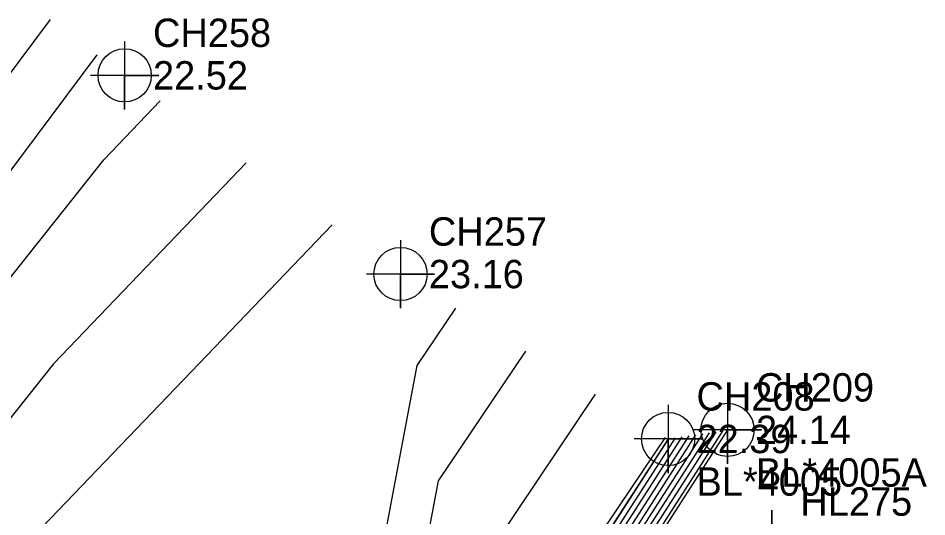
# Model space of a CAD drawing. Extents: x 2531902 to 2533249, y 715219 to 716099.
# Drawn here: x 2532966.6 to 2533046.6, y 715966 to 716009.9 of the extents above; entities that cross this region are included whole.
import ezdxf

# ---------------------------------------------------------------- set-up
doc = ezdxf.new("R2010")
doc.units = 0
for name, color, linetype in [('DTM Contours Major', 7, 'Continuous'), ('DTM Contours Minor', 7, 'Continuous'), ('Exist DTM Breakline', 7, 'Continuous'), ('Exist DTM Breakline Cogo Comment', 7, 'Continuous'), ('Exist DTM Breakline Cogo Elevation', 7, 'Continuous'), ('Exist DTM Breakline Cogo Number', 7, 'Continuous'), ('Exist DTM Breakline Cogo Point CELL', 7, 'Continuous'), ('Exist DTM Regular Point CELL', 7, 'Continuous'), ('Exist DTM Regular Point Cogo Elevation', 7, 'Continuous'), ('Exist DTM Regular Point Cogo Number', 7, 'Continuous'), ('Exist Roads Soil Cogo Number', 7, 'Continuous'), ('Exist Roads Soil Cogo Point CELL', 7, 'Continuous')]:
    doc.layers.add(name, color=color, linetype=linetype)

msp = doc.modelspace()

# ---------------------------------------------------------------- linework, layer by layer
at = {"layer": 'DTM Contours Major'}
for points in [[(2532994.27, 715991.678), (2532965.288, 715961.466), (2532951.575, 715944.212), (2532956.577, 715940), (2532960, 715937.179), (2532963.694, 715936.306), (2532972.942, 715933.529), (2532984.142, 715930.254)], [(2532987.02, 715927.645), (2532987.308, 715927.308), (2532987.425, 715924.85), (2532989.187, 715927.379), (2532991.54, 715930.749), (2532993.03, 715933.037), (2533001.761, 715979.284), (2533005.161, 715984.339)], [(2533025.672, 715973.094), (2533019.982, 715964.211), (2533009.468, 715947.892), (2533005.611, 715941.87), (2533000.163, 715933.416), (2532991.949, 715919.229), (2532985.123, 715907.361), (2532982.001, 715901.963), (2532979.045, 715896.824), (2532974.076, 715887.482)], [(2533028.665, 715973.55), (2533013.608, 715950.043), (2533012.507, 715948.333), (2533002.457, 715932.641), (2533001.962, 715931.873), (2533001.215, 715930.583), (2532989.222, 715909.732), (2533000.045, 715919.649), (2533003.395, 715918.039), (2533008.574, 715914.995), (2533008.209, 715914.579)]]:
    msp.add_lwpolyline(points, dxfattribs=at)
at = {"layer": 'DTM Contours Minor'}
for points in [[(2532939.891, 716000.095), (2532944.002, 715975.692), (2532969.445, 716009.776)], [(2532937.256, 715994.783), (2532942.306, 715964.803), (2532973.563, 716006.675)], [(2532934.62, 715989.47), (2532940.61, 715953.915), (2532956.733, 715975.513), (2532974.146, 715997.423), (2532979.112, 716002.599)], [(2532986.691, 715997.138), (2532969.717, 715979.445), (2532944.519, 715947.74), (2532953.71, 715940), (2532960, 715934.817), (2532966.787, 715933.213), (2532977.486, 715930), (2532980, 715926.856), (2532983.157, 715923.157), (2532983.454, 715916.909), (2532987.934, 715923.338), (2532993.914, 715931.903), (2532997.7, 715937.719), (2533003.628, 715969.115), (2533011.316, 715980.545)], [(2532960.467, 715878.183), (2532969.52, 715888.874), (2532970.462, 715890.535), (2532972.033, 715899.345), (2532979.874, 715909.528), (2532980.162, 715909.942), (2532986.681, 715919.297), (2532996.288, 715933.057), (2533002.371, 715942.402), (2533005.495, 715958.946), (2533017.471, 715976.751)], [(2533024.475, 715972.912), (2533022.532, 715969.878), (2533008.252, 715947.716), (2533006.872, 715945.562), (2532999.444, 715934.033), (2532988.243, 715914.687), (2532984.382, 715907.974), (2532979.989, 715900.379), (2532978.165, 715897.207), (2532972.77, 715887.067), (2532963.9, 715870.86)], [(2533027.468, 715973.368), (2533016.158, 715955.71), (2533011.291, 715948.157), (2533003.718, 715936.333), (2533001.242, 715932.49), (2532997.509, 715926.041), (2532986.235, 715906.44), (2532985.019, 715904.339), (2532980.366, 715896.248), (2532966.604, 715870.379)], [(2532967.492, 715884.119), (2532972.411, 715892.797), (2532973.495, 715898.873), (2532978.903, 715905.898), (2532981.412, 715909.493), (2532985.427, 715915.255), (2532998.662, 715934.211), (2533007.042, 715947.084), (2533007.362, 715948.778), (2533023.626, 715972.957)], [(2533026.869, 715973.276), (2533017.433, 715958.544), (2533010.683, 715948.069), (2533004.349, 715938.179), (2533000.883, 715932.799), (2532995.655, 715923.77), (2532985.864, 715906.747), (2532984.013, 715903.547), (2532979.926, 715896.44), (2532967.837, 715873.717)], [(2533026.271, 715973.185), (2533018.707, 715961.377), (2533010.075, 715947.981), (2533004.98, 715940.024), (2533000.523, 715933.107), (2532993.802, 715921.499), (2532985.494, 715907.054), (2532983.007, 715902.755), (2532979.486, 715896.632), (2532969.071, 715877.054)], [(2533025.073, 715973.003), (2533021.257, 715967.045), (2533008.86, 715947.804), (2533006.241, 715943.716), (2532999.804, 715933.725), (2532990.096, 715916.958), (2532984.753, 715907.667), (2532980.995, 715901.171), (2532978.605, 715897.015), (2532971.537, 715883.729)], [(2533028.066, 715973.459), (2533014.883, 715952.876), (2533011.899, 715948.245), (2533003.088, 715934.487), (2533001.602, 715932.182), (2532999.362, 715928.312), (2532986.605, 715906.133), (2532986.026, 715905.131), (2532980.806, 715896.056), (2532974.415, 715884.041)], [(2533023.876, 715972.82), (2533023.807, 715972.712), (2533007.644, 715947.628), (2533007.503, 715947.407), (2532999.084, 715934.342), (2532986.39, 715912.416), (2532984.012, 715908.281), (2532978.983, 715899.587), (2532977.724, 715897.399), (2532974.003, 715890.405), (2532963.42, 715871.067)]]:
    msp.add_lwpolyline(points, dxfattribs=at)
at = {"layer": 'Exist DTM Breakline'}
for points in [[(2533029.092, 715973.615), (2533002.141, 715931.719), (2532981.109, 715895.925), (2532963.783, 715865.168), (2532944.31, 715831.075), (2532924.281, 715797.496), (2532904.489, 715756.171), (2532883.846, 715713.918), (2532865.559, 715669.748), (2532864.574, 715660.11), (2532866.15, 715657.26), (2532867.929, 715656.562)], [(2533023.854, 715972.817), (2532999.029, 715934.39), (2532976.745, 715897.826), (2532959.919, 715867.589), (2532939.765, 715833.591), (2532921.006, 715799.338), (2532899.767, 715758.656), (2532880.473, 715715.603), (2532864.431, 715683.527), (2532849.717, 715661.422)]]:
    msp.add_lwpolyline(points, dxfattribs=at)
at = {"layer": 'Exist DTM Breakline Cogo Point CELL'}
for points in [[(2533029.092, 715976.615), (2533029.092, 715970.615), (2533029.092, 715973.615), (2533032.092, 715973.615), (2533026.092, 715973.615)], [(2533023.854, 715975.817), (2533023.854, 715969.817), (2533023.854, 715972.817), (2533026.854, 715972.817), (2533020.854, 715972.817)]]:
    msp.add_lwpolyline(points, dxfattribs=at)
for centre in [(2533029.092, 715973.615), (2533023.854, 715972.817)]:
    msp.add_circle(centre, 2.344, dxfattribs=at)
at = {"layer": 'Exist DTM Regular Point CELL'}
for points in [[(2532975.978, 716007.857), (2532975.978, 716001.857), (2532975.978, 716004.857), (2532978.978, 716004.857), (2532972.978, 716004.857)], [(2533000.28, 715990.348), (2533000.28, 715984.348), (2533000.28, 715987.348), (2533003.28, 715987.348), (2532997.28, 715987.348)]]:
    msp.add_lwpolyline(points, dxfattribs=at)
for centre in [(2532975.978, 716004.857), (2533000.28, 715987.348)]:
    msp.add_circle(centre, 2.344, dxfattribs=at)
at = {"layer": 'Exist Roads Soil Cogo Point CELL'}
msp.add_lwpolyline([(2533033.002, 715960.552), (2533033.002, 715966.552), (2533033.002, 715963.552), (2533036.002, 715963.552), (2533030.002, 715963.552)], dxfattribs=at)

# ---------------------------------------------------------------- texts
at = {"layer": 'Exist DTM Breakline Cogo Comment'}
for s, p in [('BL*4005A', (2533031.592, 715968.615)), ('BL*4005', (2533026.354, 715967.817))]:
    msp.add_text(s, height=2.5, dxfattribs=at).set_placement(p)
at = {"layer": 'Exist DTM Breakline Cogo Elevation'}
for s, p in [('24.14', (2533031.592, 715972.365)), ('22.39', (2533026.354, 715971.567))]:
    msp.add_text(s, height=2.5, dxfattribs=at).set_placement(p)
at = {"layer": 'Exist DTM Breakline Cogo Number'}
for s, p in [('CH209', (2533031.592, 715976.115)), ('CH208', (2533026.354, 715975.317))]:
    msp.add_text(s, height=2.5, dxfattribs=at).set_placement(p)
at = {"layer": 'Exist DTM Regular Point Cogo Elevation'}
for s, p in [('22.52', (2532978.478, 716003.607)), ('23.16', (2533002.78, 715986.098))]:
    msp.add_text(s, height=2.5, dxfattribs=at).set_placement(p)
at = {"layer": 'Exist DTM Regular Point Cogo Number'}
for s, p in [('CH258', (2532978.478, 716007.357)), ('CH257', (2533002.78, 715989.848))]:
    msp.add_text(s, height=2.5, dxfattribs=at).set_placement(p)
at = {"layer": 'Exist Roads Soil Cogo Number'}
msp.add_text('HL275', height=2.5, dxfattribs=at).set_placement((2533035.502, 715966.052))

doc.saveas('drawing.dxf')
